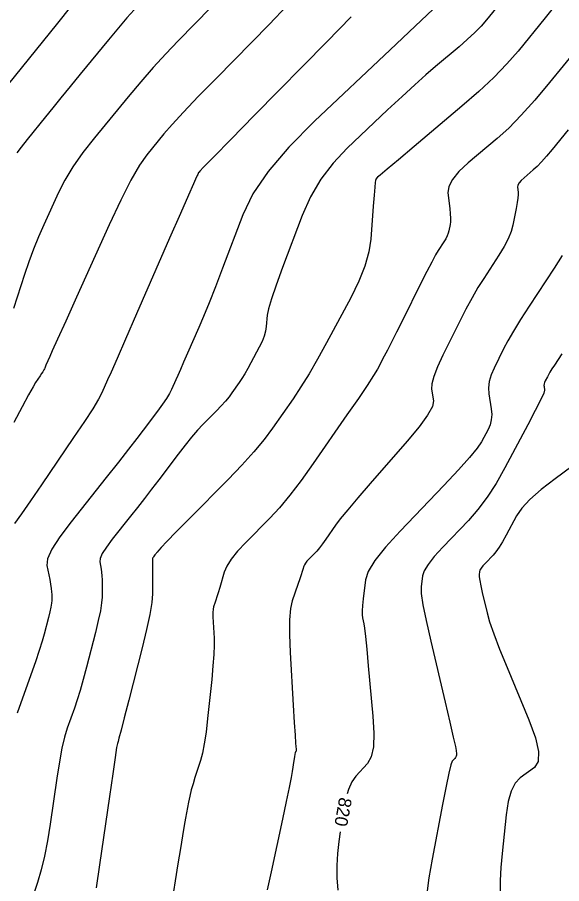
# Model space of a CAD drawing. Extents: x 2082232 to 2083549, y 592624 to 593832.
# Drawn here: x 2083137.65 to 2083167.27, y 593546.25 to 593593.4 of the extents above; entities that cross this region are included whole.
import ezdxf

# ---------------------------------------------------------------- set-up
doc = ezdxf.new("R2010")
doc.units = 0
doc.layers.add('DT_X_Contour_Major', color=7, linetype='Continuous')
doc.layers.add('DT_X_Contour_Minor', color=7, linetype='Continuous')

msp = doc.modelspace()

# ---------------------------------------------------------------- linework, layer by layer
at = {"layer": 'DT_X_Contour_Major'}
for points in [[(2083140.619, 593594.065), (2083139.762, 593592.995), (2083137.175, 593589.775)], [(2083160.286, 593593.847), (2083159.301, 593592.915), (2083157.943, 593591.632), (2083153.826, 593587.744), (2083152.424, 593586.332), (2083151.305, 593585.013), (2083150.468, 593583.787), (2083149.915, 593582.653), (2083148.816, 593579.755), (2083148.427, 593578.738), (2083148.082, 593577.861), (2083147.784, 593577.123), (2083147.53, 593576.525), (2083146.914, 593575.117), (2083146.701, 593574.63), (2083146.524, 593574.227), (2083146.383, 593573.906), (2083146.278, 593573.668), (2083146.045, 593573.144), (2083145.932, 593572.923), (2083145.768, 593572.655), (2083145.552, 593572.338), (2083145.285, 593571.973), (2083144.505, 593570.937), (2083144.159, 593570.484), (2083143.707, 593569.902), (2083143.15, 593569.192), (2083142.486, 593568.354), (2083140.574, 593565.947), (2083139.954, 593565.122), (2083139.528, 593564.451), (2083139.295, 593563.935), (2083139.256, 593563.573), (2083139.409, 593562.814), (2083139.459, 593562.549), (2083139.494, 593562.324), (2083139.515, 593562.139), (2083139.522, 593561.994), (2083139.519, 593561.662), (2083139.507, 593561.51), (2083139.474, 593561.306), (2083139.42, 593561.048), (2083139.344, 593560.738), (2083139.115, 593559.839), (2083139.004, 593559.447), (2083138.846, 593558.945), (2083138.639, 593558.333), (2083138.384, 593557.611), (2083137.639, 593555.539)], [(2083167.303, 593580.443), (2083166.857, 593579.747), (2083165.508, 593577.679), (2083165.041, 593576.952), (2083164.652, 593576.322), (2083164.342, 593575.788), (2083164.109, 593575.35), (2083163.594, 593574.313), (2083163.431, 593573.934), (2083163.329, 593573.575), (2083163.287, 593573.236), (2083163.306, 593572.917), (2083163.439, 593572.092), (2083163.465, 593571.789), (2083163.445, 593571.501), (2083163.38, 593571.227), (2083163.268, 593570.967), (2083162.908, 593570.292), (2083162.678, 593569.954), (2083162.26, 593569.446), (2083161.652, 593568.768), (2083160.854, 593567.92), (2083158.476, 593565.431), (2083157.69, 593564.566), (2083157.114, 593563.837), (2083156.75, 593563.243), (2083156.596, 593562.786), (2083156.467, 593561.746), (2083156.429, 593561.39), (2083156.41, 593561.1), (2083156.409, 593560.878), (2083156.428, 593560.722), (2083156.505, 593560.397), (2083156.542, 593560.162), (2083156.595, 593559.702), (2083156.665, 593559.016), (2083156.752, 593558.105), (2083157.005, 593555.373), (2083157.058, 593554.445), (2083157.027, 593553.706), (2083156.913, 593553.158), (2083156.715, 593552.8), (2083156.074, 593552.101), (2083155.852, 593551.79), (2083155.665, 593551.383), (2083155.592, 593551.138)], [(2083155.219, 593549.073), (2083155.141, 593548.55), (2083155.065, 593547.898), (2083155.034, 593547.24), (2083155.045, 593546.575), (2083155.1, 593545.904)]]:
    msp.add_lwpolyline(points, dxfattribs=at)
at = {"layer": 'DT_X_Contour_Minor'}
for points in [[(2083148.199, 593593.946), (2083146.399, 593592.119), (2083145.723, 593591.415), (2083145.044, 593590.673), (2083144.362, 593589.894), (2083143.678, 593589.076), (2083141.848, 593586.847), (2083141.211, 593586.033), (2083140.671, 593585.264), (2083140.228, 593584.54), (2083139.882, 593583.86), (2083139.088, 593582.108), (2083138.8, 593581.446), (2083138.529, 593580.775), (2083138.276, 593580.093), (2083138.041, 593579.402), (2083137.439, 593577.546)], [(2083152.347, 593594.062), (2083151.347, 593593.001), (2083148.482, 593590.092), (2083147.498, 593589.084), (2083146.695, 593588.241), (2083146.072, 593587.564), (2083145.63, 593587.053), (2083144.693, 593585.91), (2083144.301, 593585.351), (2083143.831, 593584.53), (2083143.282, 593583.447), (2083142.654, 593582.103), (2083140.873, 593578.17), (2083140.281, 593576.863), (2083139.842, 593575.89), (2083139.554, 593575.252), (2083139.419, 593574.949), (2083139.207, 593574.465), (2083139.137, 593574.306), (2083139.121, 593574.269), (2083139.094, 593574.207), (2083139.073, 593574.171), (2083139.032, 593574.106), (2083138.971, 593574.013), (2083138.89, 593573.892), (2083138.645, 593573.534), (2083138.502, 593573.296), (2083138.257, 593572.852), (2083137.91, 593572.202), (2083137.461, 593571.345)], [(2083163.91, 593594.152), (2083163.188, 593593.265), (2083162.89, 593592.923), (2083162.541, 593592.564), (2083162.14, 593592.187), (2083161.687, 593591.793), (2083160.41, 593590.718), (2083159.888, 593590.267), (2083159.279, 593589.724), (2083158.585, 593589.086), (2083157.804, 593588.355), (2083155.608, 593586.28), (2083154.837, 593585.467), (2083154.171, 593584.584), (2083153.612, 593583.63), (2083153.158, 593582.607), (2083152.087, 593579.783), (2083151.734, 593578.827), (2083151.476, 593578.077), (2083151.314, 593577.533), (2083151.248, 593577.194), (2083151.199, 593576.566), (2083151.161, 593576.319), (2083151.085, 593576.051), (2083150.97, 593575.761), (2083150.817, 593575.449), (2083150.357, 593574.59), (2083150.188, 593574.282), (2083150.026, 593574.002), (2083149.87, 593573.75), (2083149.721, 593573.526), (2083149.332, 593572.968), (2083149.169, 593572.75), (2083148.974, 593572.514), (2083148.745, 593572.26), (2083148.484, 593571.988), (2083147.742, 593571.239), (2083147.449, 593570.927), (2083147.128, 593570.555), (2083146.777, 593570.123), (2083146.398, 593569.63), (2083145.347, 593568.234), (2083144.956, 593567.717), (2083144.569, 593567.214), (2083144.188, 593566.724), (2083143.813, 593566.247), (2083142.817, 593564.994), (2083142.494, 593564.565), (2083142.272, 593564.215), (2083142.151, 593563.947), (2083142.131, 593563.758), (2083142.21, 593563.363), (2083142.236, 593563.2), (2083142.254, 593563.01), (2083142.264, 593562.791), (2083142.266, 593562.544), (2083142.26, 593561.847), (2083142.236, 593561.531), (2083142.167, 593561.103), (2083142.053, 593560.565), (2083141.895, 593559.915), (2083141.415, 593558.035), (2083141.238, 593557.367), (2083141.07, 593556.772), (2083140.911, 593556.251), (2083140.759, 593555.804), (2083140.366, 593554.71), (2083140.22, 593554.233), (2083140.077, 593553.623), (2083139.937, 593552.879), (2083139.801, 593552.002), (2083139.44, 593549.485), (2083139.295, 593548.58), (2083139.131, 593547.751), (2083138.947, 593546.998), (2083138.744, 593546.321), (2083138.177, 593544.619)], [(2083166.881, 593594.012), (2083166.375, 593593.365), (2083164.903, 593591.558), (2083164.298, 593590.862), (2083163.587, 593590.13), (2083162.77, 593589.363), (2083161.847, 593588.559), (2083159.245, 593586.369), (2083158.389, 593585.648), (2083157.772, 593585.129), (2083157.396, 593584.811), (2083157.26, 593584.695), (2083157.215, 593584.653), (2083157.199, 593584.636), (2083157.186, 593584.618), (2083157.175, 593584.599), (2083157.166, 593584.578), (2083157.144, 593584.521), (2083157.13, 593584.418), (2083157.105, 593584.152), (2083157.07, 593583.723), (2083157.023, 593583.13), (2083156.882, 593581.333), (2083156.775, 593580.628), (2083156.557, 593579.861), (2083156.229, 593579.032), (2083155.791, 593578.141), (2083154.476, 593575.683), (2083153.992, 593574.801), (2083153.528, 593574.001), (2083153.082, 593573.281), (2083152.656, 593572.642), (2083151.544, 593571.046), (2083151.079, 593570.422), (2083150.52, 593569.746), (2083149.867, 593569.02), (2083149.119, 593568.242), (2083146.998, 593566.099), (2083146.298, 593565.391), (2083145.789, 593564.873), (2083145.471, 593564.546), (2083145.344, 593564.409), (2083145.261, 593564.299), (2083145.23, 593564.258), (2083145.199, 593564.218), (2083145.169, 593564.179), (2083145.139, 593564.141), (2083145.06, 593564.041), (2083145.035, 593564.007), (2083145.017, 593563.979), (2083145.007, 593563.958), (2083145.006, 593563.943), (2083145.012, 593563.912), (2083145.014, 593563.852), (2083145.014, 593563.695), (2083145.013, 593563.443), (2083145.01, 593563.093), (2083145.002, 593562.033), (2083144.964, 593561.551), (2083144.86, 593560.901), (2083144.687, 593560.081), (2083144.446, 593559.092), (2083143.715, 593556.231), (2083143.472, 593555.286), (2083143.295, 593554.599), (2083143.182, 593554.17), (2083143.134, 593553.997), (2083143.092, 593553.881), (2083143.054, 593553.668), (2083142.969, 593553.117), (2083142.838, 593552.227), (2083142.661, 593550.999), (2083142.127, 593547.272), (2083141.944, 593546.026)], [(2083144.003, 593593.814), (2083143.615, 593593.375), (2083143.15, 593592.83), (2083142.611, 593592.18), (2083141.071, 593590.303), (2083140.52, 593589.629), (2083140.02, 593589.017), (2083139.573, 593588.466), (2083139.177, 593587.975), (2083138.192, 593586.749), (2083137.865, 593586.336), (2083137.623, 593586.018)], [(2083155.816, 593593.42), (2083154.496, 593592.056), (2083150.565, 593588.065), (2083149.273, 593586.752), (2083148.346, 593585.809), (2083147.782, 593585.235), (2083147.583, 593585.029), (2083147.537, 593584.973), (2083147.518, 593584.946), (2083147.495, 593584.906), (2083147.468, 593584.853), (2083147.437, 593584.787), (2083147.35, 593584.594), (2083147.237, 593584.339), (2083146.964, 593583.716), (2083146.531, 593582.727), (2083145.938, 593581.371), (2083144.143, 593577.267), (2083143.54, 593575.887), (2083143.076, 593574.827), (2083142.751, 593574.087), (2083142.565, 593573.666), (2083142.256, 593572.969), (2083142.072, 593572.621), (2083141.754, 593572.097), (2083141.3, 593571.399), (2083140.711, 593570.525), (2083138.961, 593567.962), (2083138.36, 593567.088), (2083137.869, 593566.385), (2083137.488, 593565.855)], [(2083168.84, 593592.579), (2083166.618, 593589.851), (2083165.815, 593588.894), (2083165.073, 593588.068), (2083164.391, 593587.373), (2083163.77, 593586.81), (2083162.194, 593585.484), (2083161.681, 593585.009), (2083161.326, 593584.578), (2083161.127, 593584.193), (2083161.085, 593583.852), (2083161.183, 593583.003), (2083161.212, 593582.709), (2083161.226, 593582.463), (2083161.224, 593582.265), (2083161.206, 593582.116), (2083161.14, 593581.78), (2083161.103, 593581.649), (2083161.045, 593581.504), (2083160.963, 593581.347), (2083160.86, 593581.178), (2083160.554, 593580.709), (2083160.409, 593580.464), (2083160.201, 593580.08), (2083159.93, 593579.557), (2083159.598, 593578.894), (2083158.628, 593576.943), (2083158.293, 593576.27), (2083158.013, 593575.715), (2083157.789, 593575.276), (2083157.621, 593574.956), (2083157.247, 593574.257), (2083157.039, 593573.904), (2083156.693, 593573.37), (2083156.21, 593572.655), (2083155.591, 593571.757), (2083153.755, 593569.123), (2083153.092, 593568.197), (2083152.477, 593567.392), (2083151.91, 593566.71), (2083151.392, 593566.151), (2083150.077, 593564.822), (2083149.633, 593564.347), (2083149.291, 593563.918), (2083149.049, 593563.537), (2083148.908, 593563.202), (2083148.665, 593562.372), (2083148.581, 593562.088), (2083148.512, 593561.858), (2083148.457, 593561.683), (2083148.417, 593561.563), (2083148.33, 593561.316), (2083148.304, 593561.194), (2083148.291, 593561.013), (2083148.29, 593560.775), (2083148.303, 593560.478), (2083148.355, 593559.609), (2083148.362, 593559.224), (2083148.343, 593558.721), (2083148.298, 593558.1), (2083148.228, 593557.361), (2083148.005, 593555.232), (2083147.918, 593554.49), (2083147.824, 593553.863), (2083147.723, 593553.348), (2083147.615, 593552.947), (2083147.317, 593552.03), (2083147.211, 593551.688), (2083147.118, 593551.35), (2083147.037, 593551.016), (2083146.968, 593550.685), (2083146.801, 593549.81), (2083146.728, 593549.409), (2083146.635, 593548.862), (2083146.521, 593548.17), (2083146.387, 593547.333), (2083146.002, 593544.907)], [(2083167.634, 593587.284), (2083166.76, 593586.212), (2083166.45, 593585.841), (2083166.175, 593585.53), (2083165.935, 593585.281), (2083165.73, 593585.092), (2083165.23, 593584.671), (2083165.067, 593584.521), (2083164.954, 593584.384), (2083164.891, 593584.262), (2083164.878, 593584.154), (2083164.909, 593583.884), (2083164.911, 593583.753), (2083164.893, 593583.563), (2083164.855, 593583.312), (2083164.797, 593583.002), (2083164.615, 593582.094), (2083164.517, 593581.737), (2083164.358, 593581.346), (2083164.139, 593580.921), (2083163.859, 593580.463), (2083163.031, 593579.194), (2083162.717, 593578.692), (2083162.394, 593578.135), (2083162.063, 593577.525), (2083161.723, 593576.86), (2083160.807, 593575.016), (2083160.511, 593574.382), (2083160.311, 593573.861), (2083160.206, 593573.454), (2083160.196, 593573.16), (2083160.297, 593572.529), (2083160.236, 593572.214), (2083159.977, 593571.743), (2083159.52, 593571.116), (2083158.866, 593570.333), (2083156.856, 593568.036), (2083156.172, 593567.247), (2083155.628, 593566.604), (2083155.224, 593566.106), (2083154.959, 593565.753), (2083154.439, 593565.006), (2083154.254, 593564.747), (2083154.089, 593564.529), (2083153.945, 593564.352), (2083153.82, 593564.216), (2083153.516, 593563.909), (2083153.414, 593563.799), (2083153.335, 593563.7), (2083153.279, 593563.611), (2083153.246, 593563.534), (2083153.19, 593563.342), (2083153.157, 593563.238), (2083153.1, 593563.068), (2083153.019, 593562.834), (2083152.913, 593562.535), (2083152.601, 593561.65), (2083152.507, 593561.226), (2083152.458, 593560.616), (2083152.454, 593559.819), (2083152.496, 593558.837), (2083152.667, 593555.971), (2083152.724, 593555.024), (2083152.766, 593554.332), (2083152.793, 593553.896), (2083152.806, 593553.716), (2083152.819, 593553.575), (2083152.822, 593553.528), (2083152.821, 593553.491), (2083152.817, 593553.464), (2083152.808, 593553.448), (2083152.782, 593553.419), (2083152.769, 593553.381), (2083152.75, 593553.291), (2083152.725, 593553.147), (2083152.695, 593552.95), (2083152.606, 593552.355), (2083152.548, 593552.026), (2083152.44, 593551.483), (2083152.283, 593550.727), (2083152.077, 593549.757), (2083151.461, 593546.888), (2083151.254, 593545.913)], [(2083167.282, 593575.088), (2083166.882, 593574.474), (2083166.745, 593574.262), (2083166.635, 593574.085), (2083166.551, 593573.945), (2083166.495, 593573.841), (2083166.381, 593573.61), (2083166.344, 593573.526), (2083166.322, 593573.446), (2083166.312, 593573.371), (2083166.317, 593573.3), (2083166.346, 593573.116), (2083166.297, 593572.946), (2083166.128, 593572.573), (2083165.839, 593571.998), (2083165.43, 593571.22), (2083164.179, 593568.874), (2083163.704, 593568.036), (2083163.214, 593567.281), (2083162.712, 593566.609), (2083162.196, 593566.02), (2083160.801, 593564.561), (2083160.34, 593564.054), (2083160.002, 593563.626), (2083159.789, 593563.278), (2083159.699, 593563.01), (2083159.623, 593562.4), (2083159.635, 593562.045), (2083159.727, 593561.435), (2083159.9, 593560.571), (2083160.152, 593559.453), (2083160.933, 593556.132), (2083161.19, 593555.034), (2083161.375, 593554.23), (2083161.489, 593553.72), (2083161.531, 593553.503), (2083161.548, 593553.319), (2083161.548, 593553.251), (2083161.532, 593553.186), (2083161.501, 593553.124), (2083161.456, 593553.065), (2083161.315, 593552.912), (2083161.243, 593552.722), (2083161.131, 593552.268), (2083160.98, 593551.55), (2083160.789, 593550.567), (2083160.228, 593547.594), (2083160.05, 593546.567), (2083159.937, 593545.714)], [(2083169.155, 593569.939), (2083166.914, 593568.287), (2083166.153, 593567.696), (2083165.549, 593567.162), (2083165.104, 593566.685), (2083164.817, 593566.266), (2083164.261, 593565.225), (2083164.06, 593564.863), (2083163.872, 593564.558), (2083163.698, 593564.311), (2083163.537, 593564.121), (2083163.126, 593563.691), (2083162.99, 593563.542), (2083162.891, 593563.416), (2083162.828, 593563.313), (2083162.801, 593563.234), (2083162.779, 593563.055), (2083162.784, 593562.944), (2083162.815, 593562.748), (2083162.872, 593562.465), (2083162.956, 593562.096), (2083163.214, 593560.998), (2083163.355, 593560.503), (2083163.583, 593559.843), (2083163.899, 593559.017), (2083164.303, 593558.025), (2083165.496, 593555.16), (2083165.851, 593554.193), (2083166.02, 593553.442), (2083166.003, 593552.905), (2083165.8, 593552.583), (2083165.013, 593552.012), (2083164.744, 593551.726), (2083164.528, 593551.295), (2083164.364, 593550.721), (2083164.254, 593550.002), (2083164.029, 593547.893), (2083163.962, 593547.129), (2083163.929, 593546.418), (2083163.93, 593545.76)]]:
    msp.add_lwpolyline(points, dxfattribs=at)

# ---------------------------------------------------------------- texts
at = {"layer": 'DT_X_Contour_Major'}
msp.add_text('820', height=0.7, rotation=259.7644, dxfattribs=at).set_placement((2083155.176, 593550.982))

doc.saveas('drawing.dxf')
